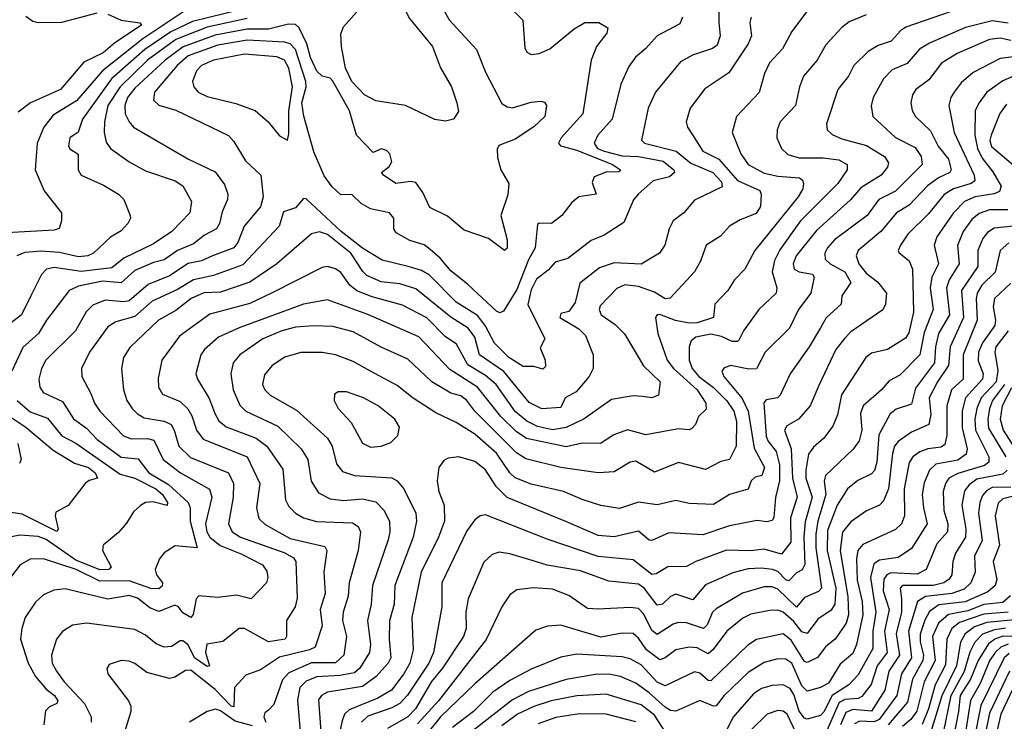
# Model space of a CAD drawing. Extents: x 1308313 to 1441400, y 959662 to 1036319.
# Tile 333 of 656: x 1358636 to 1362311, y 1014198 to 1016816. Entities that reach past the tile are written whole.
import ezdxf

# ---------------------------------------------------------------- set-up
doc = ezdxf.new("R2010")
doc.units = 0

msp = doc.modelspace()

# ---------------------------------------------------------------- linework, layer by layer
at = {"layer": '0CON10XD'}
for points in [[(1360225, 1016437.5), (1360185, 1016442.7), (1360075.6, 1016495.6), (1359965, 1016512.9), (1359922.6, 1016535), (1359875, 1016585.3), (1359851.5, 1016635), (1359836.5, 1016715), (1359835, 1016762.5), (1359845, 1016788.7), (1359893.7, 1016845), (1359909.2, 1016875), (1359970.7, 1016939.3), (1360005, 1016948.6), (1360035, 1016932.1), (1360090.2, 1016820.2), (1360176.2, 1016715), (1360206, 1016636), (1360247.8, 1016565), (1360267.2, 1016505), (1360273.6, 1016473.6), (1360255, 1016444.2), (1360225, 1016437.5)], [(1361624.7, 1016915.3), (1361518.3, 1016771.7), (1361482.9, 1016707.1), (1361434.6, 1016655), (1361416.2, 1016615), (1361395.7, 1016544.3), (1361311.8, 1016455), (1361294.6, 1016395), (1361326.9, 1016315), (1361355, 1016275.4), (1361415, 1016242.7), (1361465, 1016232.2), (1361546, 1016226), (1361557.4, 1016217.4), (1361561.5, 1016205), (1361559.1, 1016185), (1361541.2, 1016155), (1361379.1, 1015955), (1361342.9, 1015885), (1361303.5, 1015845), (1361279.5, 1015805), (1361230.9, 1015755), (1361225.2, 1015704.8), (1361165, 1015685.1), (1361135, 1015683.5), (1361083.8, 1015693.8), (1361025, 1015715.9), (1361015, 1015714.2), (1361008.9, 1015705), (1361018.2, 1015645), (1361052.2, 1015545), (1361075.9, 1015515), (1361164.5, 1015435), (1361197.1, 1015385), (1361197.8, 1015362.2), (1361170, 1015335), (1361158.3, 1015305), (1361145, 1015290), (1361135, 1015285.8), (1361095, 1015289.3), (1360972.7, 1015267.3), (1360905, 1015285.9), (1360853.2, 1015266.8), (1360804, 1015235), (1360735, 1015235.7), (1360675, 1015222.7), (1360526.9, 1015253.1), (1360488.9, 1015278.9), (1360431.2, 1015335), (1360344.3, 1015444.3), (1360241.2, 1015511.2), (1360125, 1015632.1), (1359935.4, 1015715.4), (1359785, 1015770.5), (1359695, 1015753.9), (1359455, 1015666.5), (1359378.2, 1015631.8), (1359325.4, 1015585), (1359312, 1015565), (1359293.2, 1015495), (1359299.2, 1015475), (1359342.7, 1015402.7), (1359365, 1015344.4), (1359379, 1015319), (1359406.4, 1015296.4), (1359518.2, 1015255), (1359558.1, 1015225), (1359618.3, 1015138.3), (1359627.6, 1015025), (1359640, 1015000), (1359664.8, 1014974.8), (1359695, 1014957.1), (1359743.7, 1014943.7), (1359878.5, 1014938.5), (1359899.6, 1014925), (1359908.2, 1014905), (1359899.2, 1014835), (1359865.2, 1014715), (1359862.2, 1014665), (1359843, 1014605), (1359841.2, 1014575), (1359855.8, 1014514.2), (1359845.3, 1014445), (1359815, 1014416), (1359725, 1014416.2), (1359640.2, 1014379.8), (1359616.6, 1014353.4), (1359585, 1014260.8), (1359565, 1014240.4)], [(1360191.6, 1016901.6), (1360238.9, 1016815), (1360340.6, 1016705), (1360375, 1016620), (1360435, 1016502.9), (1360455, 1016490), (1360475, 1016486.4), (1360545, 1016507.8), (1360581.2, 1016511.2), (1360595, 1016508), (1360602.5, 1016495), (1360595.5, 1016455), (1360555, 1016415.6), (1360485, 1016369.4), (1360423.6, 1016346.4), (1360417.8, 1016332.2), (1360418.8, 1016301.2)], [(1359275, 1016863.1), (1359096, 1016744), (1358945.2, 1016625), (1358847.3, 1016512.7), (1358760.5, 1016459.5), (1358725.7, 1016415), (1358700.6, 1016355), (1358694, 1016255), (1358726.9, 1016176.9), (1358791.4, 1016095), (1358791.5, 1016065), (1358782.9, 1016037.1), (1358765, 1016030.7), (1358565, 1016018.7)], [(1360482.5, 1016845), (1360513.7, 1016813.7), (1360521.2, 1016711.2), (1360528.6, 1016695), (1360545, 1016685.6), (1360575, 1016689.6), (1360615, 1016706.6), (1360705, 1016781.1), (1360745, 1016804.6), (1360797.5, 1016805), (1360830.8, 1016785), (1360827.1, 1016765), (1360788.8, 1016715), (1360769.3, 1016665), (1360737.2, 1016465), (1360657.3, 1016375), (1360647.5, 1016355), (1360654.6, 1016344.6), (1360715, 1016328.3), (1360847.9, 1016275), (1360878.1, 1016255), (1360871.9, 1016248.1), (1360825, 1016247), (1360780.2, 1016229.8), (1360772, 1016208), (1360787.1, 1016165), (1360722.5, 1016155), (1360696.1, 1016133.9), (1360658.9, 1016085), (1360621.2, 1016055), (1360575, 1016056.4), (1360568.7, 1016051.3), (1360560.2, 1015965), (1360535, 1015919.4), (1360491.1, 1015808.9), (1360441.3, 1015728.7), (1360427.7, 1015722.3), (1360415, 1015727.7), (1360308, 1015828), (1360245, 1015878.4), (1360205, 1015926.5), (1360168.3, 1015958.3), (1360145, 1015975.4), (1360091.5, 1015991.5), (1360040.9, 1016020.9), (1360031.8, 1016035), (1360032.7, 1016075), (1360016.2, 1016095), (1359945, 1016109.8), (1359909.8, 1016129.8), (1359875, 1016163.2), (1359835, 1016161.9), (1359801.6, 1016191.6), (1359772.8, 1016232.8), (1359733.2, 1016323.2), (1359696, 1016456), (1359689.5, 1016505), (1359705.3, 1016565), (1359704.4, 1016585.6), (1359665, 1016704.1), (1359645, 1016725.8), (1359625, 1016732.3), (1359485, 1016739.6), (1359375, 1016720.8), (1359265, 1016680.4), (1359223.8, 1016645), (1359139.5, 1016545), (1359135.3, 1016515.3), (1359155, 1016497.3), (1359218, 1016478), (1359415, 1016383.1), (1359435, 1016361.1), (1359479.1, 1016289.1), (1359535.3, 1016235), (1359545.2, 1016155), (1359535, 1016117.5), (1359474.2, 1016045), (1359449.6, 1015985), (1359435.3, 1015965), (1359355, 1015935.2), (1359315, 1015915.5), (1359265, 1015906.2), (1359195, 1015859.5), (1359115, 1015828.3), (1359045, 1015767.4), (1359025, 1015763.3), (1358955, 1015769), (1358908.9, 1015751.1), (1358884.5, 1015725.5), (1358844.1, 1015655), (1358733.3, 1015545), (1358717.1, 1015515), (1358707.6, 1015475), (1358711.3, 1015445), (1358723.8, 1015425), (1358795, 1015391.6), (1358836.4, 1015326.4), (1358885, 1015291.9), (1358925, 1015249.4), (1359015, 1015183.4), (1359077.7, 1015177.7), (1359117.7, 1015125), (1359191.1, 1015081.1), (1359265.1, 1015015.1), (1359272, 1014995), (1359272.4, 1014945), (1359298, 1014845), (1359216.6, 1014853.4), (1359175, 1014827.1), (1359157.8, 1014805), (1359141.8, 1014765), (1359146.9, 1014745), (1359168.3, 1014715), (1359168.1, 1014701.9), (1359155, 1014692), (1359125, 1014694), (1359045, 1014722.7), (1358935, 1014720.6), (1358847.1, 1014765), (1358725, 1014804.8), (1358675, 1014803.6), (1358637.9, 1014782.1), (1358601.3, 1014735)], [(1359525, 1016868.8), (1359280.7, 1016809.3), (1359200.2, 1016769.8), (1359103.4, 1016705), (1358978, 1016595), (1358870.6, 1016445), (1358853.6, 1016396.4), (1358823.3, 1016375), (1358817.5, 1016345), (1358823.6, 1016333.6), (1358853.6, 1016313.6), (1358854.4, 1016255), (1358865.9, 1016235.9), (1358948.5, 1016198.5), (1359004.4, 1016165), (1359024.4, 1016145), (1359048.6, 1016085), (1359050, 1016075), (1359040, 1016055), (1359015, 1016027.9), (1358975.2, 1016004.8), (1358911.2, 1015945), (1358890.6, 1015935), (1358855, 1015930.9), (1358785, 1015947.5), (1358715, 1015952.6), (1358655, 1015946.7), (1358625.5, 1015934.5)], [(1358658.9, 1016828.9), (1358685, 1016810), (1358705, 1016804.7), (1358793.4, 1016806.6), (1358925, 1016841.5)], [(1361245.9, 1016865), (1361245.3, 1016804.7), (1361250.8, 1016755), (1361239.6, 1016720.4), (1361222.3, 1016707.7), (1361147.2, 1016682.8), (1361102.1, 1016657.9), (1361008.5, 1016545), (1360981.3, 1016485), (1360956.5, 1016366.5), (1360967.5, 1016355), (1361085.6, 1016325.6), (1361140.8, 1016280.8), (1361223.1, 1016245), (1361255, 1016210.4), (1361257.7, 1016192.3), (1361155, 1016141.9), (1361114.4, 1016095), (1361075.2, 1016064.8), (1361060, 1016035), (1361043.8, 1015975), (1361024.4, 1015945), (1360955, 1015904), (1360855, 1015908.7), (1360800.5, 1015889.5), (1360727.1, 1015832.9), (1360709.3, 1015760.7), (1360685, 1015727.5), (1360655, 1015720), (1360652, 1015705), (1360722.8, 1015662.8), (1360747.7, 1015637.7), (1360776.2, 1015565), (1360776, 1015514), (1360761.1, 1015485), (1360712.5, 1015427.5), (1360672.1, 1015405), (1360655, 1015369.1), (1360585, 1015363.6), (1360537.4, 1015387.4), (1360442.7, 1015502.7), (1360352, 1015565), (1360335, 1015631.2), (1360309.5, 1015665), (1360245, 1015705.5), (1360115, 1015811), (1360055, 1015830.5), (1359985, 1015837.6), (1359931.3, 1015861.3), (1359916, 1015876), (1359871.7, 1015945), (1359784.3, 1016014.3), (1359755, 1016024.1), (1359725, 1016016.8), (1359595.5, 1015904.5), (1359495, 1015836.7), (1359385, 1015799), (1359322.8, 1015797.2), (1359275.3, 1015775), (1359218.7, 1015731.3), (1359154.1, 1015695), (1359047.1, 1015592.9), (1359023.2, 1015555), (1359016.1, 1015515), (1359022.8, 1015435), (1359035.4, 1015395), (1359056, 1015365), (1359075.4, 1015345), (1359100.8, 1015330.8), (1359175, 1015317.8), (1359201.1, 1015305), (1359212.7, 1015285), (1359229.8, 1015225), (1359272.8, 1015182.8), (1359415.5, 1015125.5), (1359433.8, 1015085), (1359432.2, 1015035), (1359415.2, 1014935.2), (1359428.4, 1014905), (1359460.4, 1014885), (1359625, 1014826.7), (1359657.7, 1014807.7), (1359667.1, 1014795), (1359672, 1014658), (1359663.6, 1014625), (1359631.8, 1014575), (1359631.8, 1014515), (1359626.5, 1014505), (1359565, 1014495.3), (1359475, 1014544.4), (1359455, 1014544.2), (1359393.9, 1014496.1), (1359334.1, 1014485.9), (1359329, 1014455), (1359344.7, 1014405.3), (1359335, 1014402.2), (1359288.8, 1014435), (1359265, 1014483.9), (1359245, 1014498.2), (1359235, 1014498.2), (1359202, 1014478), (1359175, 1014475.3), (1359145, 1014487.4), (1359105, 1014520), (1359065, 1014540.5), (1358885, 1014564.7), (1358833.3, 1014556.8), (1358795, 1014533.5), (1358773.2, 1014505), (1358754.7, 1014445), (1358757.6, 1014415), (1358772.8, 1014385), (1358802.4, 1014345), (1358877.8, 1014265), (1358902.5, 1014215), (1358902.5, 1014195)], [(1362145, 1016856.9), (1361942.7, 1016787.3), (1361924.4, 1016775.6), (1361888.5, 1016735), (1361840.5, 1016719.5), (1361802.7, 1016697.3), (1361748.8, 1016645), (1361729.3, 1016605), (1361689.2, 1016555), (1361647.2, 1016427.2), (1361650, 1016405), (1361667.8, 1016387.8), (1361705, 1016370.7), (1361796.4, 1016346.4), (1361863.8, 1016305), (1361878.1, 1016281.9), (1361874.6, 1016265), (1361851.8, 1016235), (1361775, 1016188.8), (1361736.2, 1016143.8), (1361610.4, 1016029.6), (1361533.7, 1015935), (1361523, 1015905), (1361526.6, 1015885), (1361544.6, 1015874.6), (1361595, 1015866.8), (1361601.1, 1015855), (1361588.6, 1015795), (1361542.9, 1015735), (1361509.2, 1015665), (1361418.5, 1015575), (1361386.4, 1015513.6), (1361357.7, 1015512.3), (1361290, 1015525), (1361265, 1015517.5), (1361256.5, 1015505), (1361263.5, 1015485), (1361332, 1015402), (1361354.7, 1015354.7), (1361377.7, 1015217.7), (1361415.2, 1015145), (1361406.4, 1015115), (1361381.2, 1015108.8), (1361366.5, 1015095), (1361355, 1015064.7), (1361285, 1015044.6), (1361225, 1015006.9), (1361135, 1015010.6), (1361085, 1015022.2), (1361015, 1015005.7), (1360945, 1015015.3), (1360875, 1014992.2), (1360805, 1015003.6), (1360735, 1015025.3), (1360665.6, 1015055.6), (1360545, 1015083.4), (1360485, 1015106.6), (1360464.9, 1015124.9), (1360415, 1015198.7), (1360335, 1015269.3), (1360265, 1015312.4), (1360189, 1015349), (1360105, 1015403.6), (1360045, 1015451.2), (1359945, 1015504.2), (1359880.9, 1015540.9), (1359814, 1015565), (1359765, 1015574.7), (1359685, 1015574.7), (1359625, 1015556.5), (1359578.2, 1015525), (1359549.1, 1015490.9), (1359542.5, 1015455), (1359550.4, 1015435), (1359570.9, 1015415), (1359669.2, 1015359.2), (1359784.1, 1015254.1), (1359801.6, 1015225), (1359818.6, 1015158.6), (1359840.8, 1015130.8), (1359885, 1015114.8), (1360025, 1015107.2), (1360045, 1015095.5), (1360069.7, 1015065), (1360114.7, 1014975), (1360117.3, 1014945), (1360104.2, 1014885), (1360036.1, 1014705), (1360033, 1014635), (1360016.7, 1014573.3), (1360014.8, 1014505), (1360021.1, 1014435), (1360010.8, 1014415), (1359966.2, 1014365), (1359915, 1014328.5), (1359785, 1014306.9), (1359761.8, 1014295), (1359751.1, 1014278.9), (1359762.3, 1014125)], [(1359485, 1016819.9), (1359335, 1016787.4), (1359218.6, 1016741.4), (1359112.6, 1016665), (1359011, 1016565), (1358964.6, 1016495), (1358952.1, 1016435), (1358950.6, 1016395), (1358959.1, 1016359.1), (1358974.6, 1016335), (1359044.4, 1016285), (1359105, 1016251.8), (1359215.8, 1016215), (1359245, 1016195.6), (1359277.4, 1016137.4), (1359270.9, 1016095), (1359203.9, 1016025), (1359135, 1015979.6), (1359025, 1015926), (1358979.8, 1015890.2), (1358865, 1015876.5), (1358765, 1015891.2), (1358735.6, 1015885), (1358716.8, 1015865), (1358676.9, 1015785), (1358642.9, 1015715), (1358587.4, 1015672.6)], [(1358965, 1016835.7), (1359015, 1016814.3), (1359084.1, 1016804.1), (1359090, 1016795), (1358991, 1016729), (1358947.5, 1016692.5), (1358875, 1016657.4), (1358788.2, 1016555), (1358675.6, 1016505), (1358629.6, 1016470.4)], [(1361110, 1016825), (1361100.3, 1016799.7), (1361014.8, 1016755.2), (1360972.5, 1016707.5), (1360933.8, 1016676.2), (1360909.1, 1016640.9), (1360879.3, 1016575), (1360847.2, 1016445), (1360793.2, 1016385), (1360780.3, 1016355), (1360792.8, 1016335), (1360817.5, 1016325), (1360885, 1016307.7), (1360945, 1016304.7), (1361037.9, 1016287.9), (1361077.8, 1016255), (1361080.4, 1016245), (1361060.6, 1016229.4), (1361000, 1016215), (1360944.3, 1016165), (1360926.9, 1016143.1), (1360891.3, 1016058.7), (1360817.7, 1016012.3), (1360768.7, 1015991.3), (1360681.9, 1015925), (1360635, 1015911.2), (1360608.8, 1015881.2), (1360565, 1015848), (1360545, 1015807.3), (1360532.9, 1015752.9), (1360595.6, 1015625), (1360578.8, 1015591.2), (1360597.1, 1015545), (1360598.3, 1015521.7), (1360588.6, 1015511.4), (1360555, 1015521.4), (1360515, 1015521.4), (1360461.6, 1015555), (1360408.5, 1015608.5), (1360373.8, 1015675), (1360345, 1015712.3), (1360265, 1015761.9), (1360165, 1015863), (1360135, 1015880.6), (1360085.2, 1015895.2), (1359988.9, 1015918.9), (1359915, 1015963.6), (1359835.1, 1016025), (1359705, 1016147.3), (1359695, 1016148.9), (1359665, 1016113.6), (1359620.6, 1016099.4), (1359604.1, 1016045), (1359469, 1015901), (1359358.9, 1015861.1), (1359284.7, 1015845.3), (1359225, 1015809.1), (1359130.8, 1015765), (1359065, 1015708.6), (1358995, 1015688.6), (1358965, 1015669.3), (1358896.5, 1015575), (1358866.8, 1015515), (1358867.3, 1015485), (1358901, 1015421), (1358914.7, 1015385), (1358935.3, 1015355), (1359022.7, 1015262.7), (1359051.7, 1015251.7), (1359112.9, 1015252.9), (1359136.8, 1015246.8), (1359171.9, 1015175), (1359235.8, 1015125.8), (1359343.8, 1015063.8), (1359352.5, 1015035), (1359329.8, 1014935), (1359333.9, 1014905), (1359345, 1014885.3), (1359384.5, 1014854.5), (1359465, 1014822), (1359541.9, 1014781.9), (1359558.4, 1014758.4), (1359561.6, 1014735), (1359556.7, 1014715), (1359500, 1014655), (1359445, 1014669.5), (1359375, 1014660), (1359305, 1014666.5), (1359294.8, 1014655.2), (1359283.1, 1014596.9), (1359275, 1014585.3), (1359245, 1014602.6), (1359228.5, 1014625), (1359215, 1014631.9), (1359155, 1014607.6), (1359121.2, 1014621.2), (1359075, 1014657.5), (1359045, 1014667.4), (1358965, 1014653.8), (1358805, 1014692), (1358763, 1014687), (1358725, 1014670.5), (1358695, 1014642.2), (1358656.6, 1014585), (1358643.5, 1014545), (1358639.1, 1014505), (1358667.9, 1014415), (1358694.4, 1014365), (1358735, 1014318.5), (1358766.1, 1014295), (1358778.4, 1014275), (1358775, 1014264.6), (1358747.5, 1014252.5), (1358732.2, 1014237.8), (1358725.6, 1014185)], [(1361795, 1016833.2), (1361732.1, 1016807.9), (1361703.8, 1016786.2), (1361645, 1016722.2), (1361612.7, 1016665), (1361560.8, 1016605), (1361546.1, 1016565), (1361531.8, 1016495), (1361474.6, 1016435), (1361462.9, 1016405), (1361462.1, 1016375), (1361479.1, 1016335), (1361502.7, 1016312.7), (1361545, 1016300.8), (1361635, 1016300.3), (1361692.6, 1016292.6), (1361724.5, 1016275), (1361724.6, 1016255), (1361689.5, 1016205), (1361550.7, 1016065), (1361473.1, 1015956.9), (1361453.2, 1015916.8), (1361444.8, 1015875), (1361462.3, 1015815), (1361459.6, 1015795), (1361394.6, 1015735), (1361336.8, 1015655), (1361320, 1015620), (1361315, 1015614.7), (1361295.3, 1015614.7), (1361255, 1015633.8), (1361215, 1015642.2), (1361159.2, 1015630.8), (1361142.4, 1015617.6), (1361134.2, 1015595), (1361135.2, 1015545), (1361145.2, 1015515), (1361171, 1015485), (1361225, 1015443.1), (1361275, 1015393.9), (1361301.1, 1015355), (1361311.7, 1015318.3), (1361310.5, 1015225), (1361284.7, 1015175.3), (1361253.1, 1015166.9), (1361195, 1015137.6), (1361095, 1015163.9), (1361005, 1015128.2), (1360935, 1015168.9), (1360915, 1015164.5), (1360855, 1015129.3), (1360795, 1015124.7), (1360655, 1015144.8), (1360525, 1015177.8), (1360489.6, 1015199.6), (1360334.8, 1015355), (1360305, 1015395.3), (1360281.9, 1015411.9), (1360245, 1015422.9), (1360174.6, 1015465), (1360085, 1015549.5), (1359985, 1015593.6), (1359880.6, 1015650.6), (1359805, 1015671.4), (1359734.2, 1015674.2), (1359665, 1015668), (1359614.4, 1015655), (1359542.9, 1015625), (1359457.3, 1015565), (1359432.5, 1015535), (1359423.5, 1015495), (1359432.6, 1015435), (1359457.1, 1015377.1), (1359480.5, 1015355), (1359599.6, 1015299.6), (1359686.5, 1015215), (1359710.8, 1015175), (1359724, 1015094), (1359751, 1015051), (1359795, 1015027.9), (1359845, 1015022.3), (1359915, 1015028), (1359965, 1015016.9), (1359995, 1014985.4), (1360016.6, 1014945), (1360017.9, 1014905), (1360011.4, 1014875), (1359952.5, 1014705), (1359947.7, 1014635), (1359933.9, 1014575), (1359945.2, 1014485), (1359941.2, 1014455), (1359905, 1014397.1), (1359885, 1014379.6), (1359830.8, 1014369.2), (1359745, 1014364), (1359705, 1014348.7), (1359681.5, 1014325), (1359672.6, 1014277.4), (1359684.3, 1014145)], [(1362325, 1016802.7), (1362265, 1016811.7), (1362165.9, 1016785.9), (1362031.5, 1016728.5), (1361994.8, 1016705.2), (1361947.8, 1016652.2), (1361891.9, 1016628.1), (1361860.4, 1016595), (1361821.3, 1016525), (1361814, 1016494), (1361820, 1016455), (1361905, 1016375.8), (1361978.7, 1016338.7), (1362000.5, 1016305), (1362004.7, 1016275), (1361905, 1016176.5), (1361842.4, 1016145), (1361798.6, 1016085), (1361677.3, 1015995), (1361650.6, 1015965), (1361640.5, 1015945), (1361642.3, 1015922.3), (1361661.4, 1015905), (1361715.6, 1015875), (1361737.8, 1015835), (1361704.4, 1015785), (1361701.8, 1015755), (1361646.2, 1015703.8), (1361625, 1015666.7), (1361582.6, 1015595), (1361511.5, 1015495), (1361474.6, 1015415), (1361464.2, 1015405), (1361422.4, 1015397.6), (1361413.5, 1015386.5), (1361421.8, 1015261.8), (1361428.1, 1015245), (1361459.5, 1015205), (1361472.3, 1015155), (1361471.9, 1015095), (1361456.9, 1015033.1), (1361451.2, 1014958.8), (1361445, 1014946.9), (1361425, 1014942.7), (1361387.3, 1014947.3), (1361285, 1014928.1), (1361185, 1014893.5), (1361058.5, 1014901.5), (1360995, 1014872.3), (1360985, 1014873.8), (1360945, 1014907.4), (1360855, 1014886.3), (1360795, 1014891.3), (1360674.2, 1014944.2), (1360455, 1015033.3), (1360414.6, 1015074.6), (1360375, 1015136.7), (1360335, 1015167.9), (1360275, 1015184.6), (1360235, 1015179.5), (1360218.9, 1015171.1), (1360200, 1015145), (1360194.6, 1015095), (1360200.8, 1015055), (1360220.7, 1015005), (1360221.4, 1014945), (1360199.3, 1014885), (1360134.4, 1014755), (1360099.6, 1014585), (1360104.4, 1014465), (1360091.6, 1014415), (1360069.8, 1014375), (1360023.1, 1014315), (1359973.1, 1014285), (1359865, 1014241.2), (1359848.4, 1014225), (1359839.3, 1014200.7), (1359829.3, 1014155)], [(1361365.4, 1016825), (1361361.6, 1016805), (1361367.6, 1016755), (1361355.3, 1016725), (1361282.4, 1016617.6), (1361192.8, 1016557.2), (1361137.9, 1016485), (1361123.8, 1016435), (1361128.8, 1016415), (1361146.6, 1016386.6), (1361185.4, 1016325), (1361245, 1016295.7), (1361315, 1016215.2), (1361398.3, 1016178.3), (1361403.9, 1016165), (1361400.9, 1016119.1), (1361385, 1016092.3), (1361325, 1016069.2), (1361284.7, 1016045.3), (1361251.7, 1016008.3), (1361198.6, 1015975), (1361177.5, 1015915), (1361155, 1015874.4), (1361063.1, 1015776.9), (1361045, 1015774.8), (1361005, 1015798.7), (1360945, 1015820), (1360895, 1015827.1), (1360865, 1015813.1), (1360802.3, 1015747.7), (1360798.9, 1015735), (1360806.4, 1015715), (1360858.1, 1015678.1), (1360893.7, 1015643.7), (1360964.5, 1015524.5), (1361026.5, 1015465), (1361020, 1015415), (1360995, 1015405.5), (1360960.3, 1015410.3)], [(1360418.8, 1016301.2), (1360432, 1016255), (1360461.9, 1016205), (1360458, 1016162), (1360431.8, 1016085), (1360454.7, 1015995), (1360455, 1015963.3), (1360445, 1015954.4), (1360385, 1015999.4), (1360295, 1016030), (1360233.1, 1016083.1), (1360166.4, 1016115), (1360140.6, 1016170.6), (1360115, 1016208), (1360095, 1016212.5), (1360040, 1016205), (1359993.3, 1016235), (1359986.7, 1016245), (1360015, 1016268.1), (1360024.7, 1016285), (1360017.7, 1016315), (1360005, 1016327.7), (1359986.6, 1016333.4), (1359955, 1016320), (1359893.3, 1016385), (1359866.7, 1016475), (1359805, 1016585.8), (1359795, 1016597.5), (1359765, 1016604.5), (1359745, 1016623.1), (1359720.9, 1016675), (1359707.9, 1016725), (1359678.7, 1016785), (1359665, 1016797.5), (1359638.8, 1016798.8), (1359565, 1016780.2), (1359485, 1016780.1), (1359365, 1016757.7), (1359245.6, 1016714.4), (1359178.4, 1016665), (1359065, 1016559.6), (1359038.5, 1016525), (1359028.3, 1016495), (1359029.8, 1016465), (1359044.1, 1016434.1), (1359060.8, 1016415), (1359266.5, 1016295), (1359365, 1016248.2), (1359400.4, 1016200.4), (1359412.7, 1016165), (1359411.6, 1016145), (1359391, 1016099), (1359381.9, 1016055), (1359370, 1016035), (1359325, 1016011.8), (1359285, 1015979.6), (1359225, 1015954.8), (1359175, 1015919.4), (1359135, 1015909.4), (1359065, 1015880.4), (1359015, 1015834.4), (1358945, 1015840.1), (1358855, 1015821.9), (1358820.4, 1015805), (1358735.5, 1015694.5), (1358705.9, 1015645), (1358647.5, 1015592.5), (1358606.8, 1015505)], [(1362335, 1016738.2), (1362295, 1016746.7), (1362255, 1016741.3), (1362135, 1016689.3), (1362076.7, 1016653.3), (1362029.1, 1016590.9), (1361980, 1016555), (1361967.7, 1016535), (1361961.5, 1016505), (1361967.1, 1016477.1), (1361979.2, 1016455), (1362035, 1016401.3), (1362063.9, 1016343.9), (1362102.4, 1016295), (1362113.1, 1016255), (1362106.9, 1016245), (1362065, 1016226), (1362024.4, 1016195.6), (1361955.9, 1016124.1), (1361908.8, 1016095), (1361849.7, 1016025), (1361765.3, 1015955), (1361758, 1015935), (1361767.3, 1015905), (1361795, 1015870), (1361837.9, 1015837.9), (1361871.5, 1015795), (1361868, 1015755), (1361857.3, 1015732.7), (1361738.6, 1015651.4), (1361715, 1015627.9), (1361682.3, 1015585), (1361618.8, 1015451.2), (1361586.8, 1015375), (1361543.1, 1015325), (1361498.9, 1015301.1), (1361490, 1015285), (1361514.7, 1015214.7), (1361519.9, 1015105), (1361537.2, 1015035), (1361513.2, 1014956.8), (1361513.6, 1014866.4), (1361478.7, 1014821.3), (1361415, 1014841.1), (1361365, 1014833.7), (1361273.5, 1014836.5), (1361160, 1014795), (1361125, 1014775.3), (1361055, 1014774.7), (1361011.3, 1014748.7), (1360995, 1014746.2), (1360925, 1014800.2), (1360795, 1014813.4), (1360605, 1014877.6), (1360375, 1014968.2), (1360355, 1014964.5), (1360335, 1014950), (1360305, 1014909.1), (1360211.1, 1014715), (1360211, 1014625), (1360180.7, 1014455), (1360162.6, 1014415), (1360083.5, 1014296.5), (1360055, 1014265.2), (1360025, 1014248.1), (1359935, 1014218), (1359912, 1014195)], [(1359635, 1016366.7), (1359640.7, 1016389.3), (1359640.4, 1016475), (1359654.4, 1016565), (1359640.1, 1016635), (1359624.7, 1016665), (1359595, 1016677.3), (1359475, 1016686.5), (1359359.5, 1016665), (1359315, 1016645.2), (1359295.3, 1016625), (1359280.3, 1016585), (1359285.4, 1016565), (1359301.5, 1016545), (1359335, 1016528.6), (1359443.1, 1016503.1), (1359515, 1016476.4), (1359563.1, 1016435), (1359605, 1016382.5), (1359635, 1016366.7)], [(1362345, 1016676.7), (1362295, 1016670.6), (1362195, 1016618.9), (1362149.5, 1016580.5), (1362124.1, 1016545), (1362110.9, 1016525), (1362103.4, 1016495), (1362124, 1016395), (1362198.8, 1016235), (1362200.5, 1016215), (1362187.1, 1016205), (1362120.7, 1016185), (1362085.9, 1016164.1), (1362028.5, 1016091.5), (1361950.3, 1016015), (1361923.2, 1015975), (1361914.4, 1015955), (1361917.3, 1015947.3), (1361955.9, 1015915.9), (1361968, 1015885), (1361971.7, 1015725), (1361955, 1015647.8), (1361942.1, 1015627.9), (1361874.8, 1015585.2), (1361815, 1015571.8), (1361794.4, 1015555.6), (1361703.5, 1015416.5), (1361688.3, 1015341.7), (1361671.2, 1015298.8), (1361637.5, 1015255), (1361599.1, 1015220.9), (1361579.5, 1015195), (1361569.6, 1015135), (1361570.3, 1015105), (1361594.1, 1015035), (1361567.6, 1014942.4), (1361563.1, 1014885), (1361566.4, 1014783.6), (1361556, 1014764), (1361535, 1014751.8), (1361507.1, 1014722.9), (1361495, 1014726.2), (1361465, 1014756.7), (1361445.1, 1014765.1), (1361405, 1014769.9), (1361355, 1014766.7), (1361297.7, 1014752.3), (1361195, 1014706.9), (1361148.3, 1014651.7), (1361085, 1014672.5), (1361065, 1014663.4), (1361035, 1014635.9), (1361015, 1014631.9), (1360966.7, 1014695), (1360945, 1014710.2), (1360835, 1014720.7), (1360729.1, 1014759.1), (1360605, 1014781.3), (1360548.5, 1014798.5), (1360465, 1014823.3), (1360425, 1014828.8), (1360399.1, 1014820.9), (1360368.4, 1014791.6), (1360309.2, 1014655), (1360300.8, 1014605), (1360302.4, 1014545), (1360292.3, 1014515), (1360213.5, 1014396.5), (1360173.4, 1014346.6), (1360112.6, 1014245), (1360084.3, 1014215), (1360008.8, 1014171.2)], [(1362345, 1016604.8), (1362305, 1016587), (1362245.9, 1016545), (1362215.5, 1016504.5), (1362201.7, 1016475), (1362200.8, 1016385), (1362210.5, 1016335), (1362228.6, 1016298.6), (1362268.2, 1016248.2), (1362299.2, 1016195), (1362293.2, 1016175), (1362273.6, 1016166.4), (1362201.5, 1016155), (1362162.6, 1016137.4), (1362120.9, 1016095), (1362059.5, 1016005), (1362048.8, 1015975), (1362064.8, 1015905), (1362040.4, 1015855), (1362034.6, 1015815.4), (1362045.9, 1015735), (1362011.4, 1015648.6), (1361995.1, 1015564.9), (1361920.9, 1015489.1), (1361881.1, 1015468.9), (1361852, 1015435), (1361783.5, 1015375), (1361773.6, 1015346.4), (1361778.8, 1015285), (1361768.7, 1015245), (1361746.4, 1015213.6), (1361643.2, 1015115), (1361639, 1015095), (1361644.9, 1015045), (1361615, 1014944.6), (1361607, 1014897), (1361607, 1014845), (1361628, 1014695), (1361617.1, 1014682.9), (1361565, 1014659.7), (1361535, 1014624.3), (1361465, 1014691.6), (1361445, 1014700.4), (1361415, 1014699.6), (1361334, 1014676), (1361235, 1014617.4), (1361222.3, 1014605), (1361201.7, 1014558.3), (1361188.6, 1014545), (1361125, 1014565.7), (1361095, 1014566.8), (1361075, 1014560.5), (1361015, 1014522.6), (1360995, 1014536.6), (1360965, 1014598.1), (1360945, 1014618.6), (1360915, 1014623.3), (1360795, 1014616.2), (1360755, 1014619.5), (1360685, 1014668), (1360625, 1014691.2), (1360553.5, 1014696.5), (1360491.3, 1014688.7), (1360465, 1014670.6), (1360435.2, 1014624.8), (1360376.6, 1014503.4), (1360198.7, 1014275), (1360120.5, 1014189.5)], [(1362319, 1016501), (1362294.2, 1016465.8), (1362261.5, 1016385), (1362256.8, 1016365), (1362262.6, 1016342.6), (1362344.5, 1016274.5)], [(1362324.3, 1016105.7), (1362255, 1016105.8), (1362217.2, 1016092.8), (1362189.9, 1016070.1), (1362157.5, 1016025), (1362136.6, 1015973.4), (1362142.7, 1015905), (1362105.3, 1015844.7), (1362095.4, 1015815), (1362106.3, 1015715), (1362065.5, 1015645), (1362054.3, 1015595), (1362049.9, 1015535), (1361979.5, 1015440.5), (1361965, 1015381.8), (1361907.1, 1015362.9), (1361884.7, 1015345), (1361842.6, 1015267.4), (1361835.2, 1015165), (1361826.1, 1015133.9), (1361815, 1015121.1), (1361763.7, 1015096.3), (1361725, 1015065.4), (1361687.5, 1015005), (1361650.4, 1014909.6), (1361649.6, 1014835), (1361681.7, 1014695), (1361678.1, 1014635), (1361665, 1014613.3), (1361615, 1014578.9), (1361575, 1014526.5), (1361555, 1014531.7), (1361525, 1014570.6), (1361485, 1014605.2), (1361465, 1014612.5), (1361435, 1014611.6), (1361365, 1014598.4), (1361335, 1014583.2), (1361275.3, 1014535), (1361224.3, 1014465.7), (1361205, 1014450.5), (1361165, 1014472.6), (1361134.8, 1014475.2), (1361085, 1014464.7), (1361045, 1014434.8), (1361025, 1014427.4), (1360975, 1014464.5), (1360945, 1014508.8), (1360925, 1014525.3), (1360885, 1014527.3), (1360805, 1014512.8), (1360733.9, 1014533.9), (1360655, 1014556.9), (1360606.4, 1014553.6), (1360561.8, 1014538.2), (1360335, 1014338), (1360207, 1014215), (1360150.2, 1014145)], [(1362345, 1016044.9), (1362272.7, 1016037.3), (1362248.6, 1016021.4), (1362230.3, 1015999.7), (1362211.5, 1015955), (1362212.2, 1015895), (1362150.5, 1015805), (1362158.9, 1015705), (1362109.3, 1015595), (1362102.7, 1015525), (1362061.1, 1015465), (1362030.2, 1015405), (1362037.2, 1015342.8), (1362028.6, 1015305), (1361965, 1015277.5), (1361915, 1015241.6), (1361901.5, 1015225), (1361893.2, 1015196.8), (1361878.8, 1015065), (1361859.8, 1015020.2), (1361845.2, 1015004.8), (1361796.4, 1014983.6), (1361738, 1014942), (1361706.3, 1014903.7), (1361697.8, 1014835), (1361726.8, 1014663.2), (1361729, 1014595), (1361721, 1014565), (1361680, 1014505), (1361645, 1014477.1), (1361613.9, 1014436.1), (1361575, 1014417.3), (1361565, 1014421), (1361515, 1014501.1), (1361485, 1014524.3), (1361386.4, 1014503.6), (1361353, 1014483), (1361215, 1014349.5), (1361205, 1014350.2), (1361175, 1014377.6), (1361155, 1014382.6), (1361045, 1014330.2), (1361015, 1014344.4), (1360955, 1014409), (1360915, 1014431.7), (1360885, 1014439), (1360715, 1014448.9), (1360655, 1014437.6), (1360545, 1014392.4), (1360465, 1014350.9), (1360402.4, 1014307.6), (1360330.2, 1014235), (1360251.7, 1014175)], [(1362327.3, 1015982.7), (1362295.7, 1015955), (1362276.5, 1015873.4), (1362226.7, 1015825), (1362210, 1015795), (1362205.4, 1015775), (1362209.2, 1015695), (1362156.7, 1015565), (1362156.9, 1015475), (1362113.9, 1015435), (1362095.8, 1015375), (1362096.6, 1015265), (1362089.4, 1015230.6), (1362075, 1015220.4), (1362025, 1015214.2), (1361996.1, 1015203.9), (1361969.7, 1015185), (1361955.7, 1015164.3), (1361937.3, 1015065), (1361937.7, 1014965), (1361926.7, 1014935), (1361905, 1014914.2), (1361782.7, 1014857.3), (1361764.6, 1014835.4), (1361758.9, 1014805), (1361762.1, 1014725), (1361779.9, 1014645), (1361783.2, 1014595), (1361759, 1014485), (1361745, 1014450.7), (1361698.1, 1014411.9), (1361655, 1014341), (1361625, 1014324.3), (1361575, 1014310.6), (1361555, 1014331.1), (1361517.9, 1014415), (1361495, 1014430.6), (1361465, 1014431), (1361415, 1014418.2), (1361355, 1014380.4), (1361265.3, 1014295), (1361235, 1014256.5), (1361225, 1014254.4), (1361175, 1014276.6), (1361085, 1014236.2), (1361065, 1014239.1), (1361045, 1014250.6), (1360985, 1014305.2), (1360935, 1014340.2), (1360877.8, 1014365), (1360835, 1014373.7), (1360785, 1014372.6), (1360675.7, 1014354.3), (1360535, 1014309), (1360475, 1014278), (1360317.2, 1014155)], [(1360960.3, 1015410.3), (1360925, 1015412.8), (1360845, 1015398.8), (1360743.3, 1015326.7), (1360675, 1015293.8), (1360625, 1015285.5), (1360568.5, 1015298.5), (1360528.4, 1015318.4), (1360485, 1015354.1), (1360414.8, 1015455), (1360375, 1015488.7), (1360308.6, 1015528.6), (1360265.8, 1015605), (1360224.3, 1015634.3), (1360155, 1015703.1), (1360065, 1015751.3), (1359951.2, 1015781.2), (1359894.6, 1015804.6), (1359868.6, 1015825), (1359835, 1015872.7), (1359815, 1015886.1), (1359785, 1015894.6), (1359765, 1015890.8), (1359575.5, 1015795), (1359495, 1015757.2), (1359345, 1015717.3), (1359232.3, 1015635), (1359166.8, 1015545), (1359152.9, 1015477.1), (1359153.9, 1015445), (1359168.4, 1015418.4), (1359235, 1015391.2), (1359263.6, 1015363.6), (1359278.4, 1015338.4), (1359295.2, 1015285), (1359320.8, 1015250.8), (1359484.5, 1015184.5), (1359531.6, 1015085), (1359520.3, 1014995), (1359528.2, 1014955), (1359552.3, 1014932.3), (1359645, 1014880.2), (1359775, 1014850.5), (1359782, 1014835), (1359771.4, 1014755), (1359776.6, 1014675), (1359757.2, 1014615), (1359764.7, 1014555), (1359738.2, 1014475), (1359717.8, 1014465), (1359605, 1014438), (1359535, 1014390.7), (1359479.9, 1014370.1), (1359438.2, 1014325), (1359435, 1014252.5), (1359425, 1014254.7), (1359365, 1014316.8), (1359275, 1014389.3), (1359255, 1014387.9), (1359215, 1014362.7), (1359195, 1014358.5), (1359110, 1014380), (1359065, 1014414.4), (1359045, 1014422.5), (1359015, 1014425.5), (1358969.2, 1014410.8), (1358960.8, 1014395), (1358964.3, 1014375), (1359041.9, 1014275), (1359051.1, 1014255), (1359050.5, 1014235), (1359028.3, 1014161.7)], [(1362335, 1015832.2), (1362273.8, 1015775), (1362268.8, 1015745), (1362277.9, 1015695), (1362275.5, 1015675), (1362229.4, 1015610.6), (1362214.9, 1015575), (1362213, 1015543), (1362231.6, 1015495), (1362229.5, 1015475), (1362166.6, 1015405), (1362153.9, 1015356.1), (1362153, 1015293), (1362172.8, 1015215), (1362168.9, 1015195), (1362137.2, 1015172.8), (1362055, 1015157.6), (1362031.2, 1015135), (1362012.2, 1015087.8), (1362004.8, 1015045), (1362008.8, 1014995), (1362023.3, 1014935), (1361965, 1014843.2), (1361915, 1014809), (1361845, 1014800), (1361824.1, 1014785.9), (1361812, 1014735), (1361831.9, 1014605), (1361820, 1014535), (1361820.2, 1014469.8), (1361765, 1014372.1), (1361730, 1014335), (1361667.9, 1014295), (1361636.9, 1014233.1), (1361625, 1014220.6), (1361575, 1014206.8), (1361565, 1014209.8), (1361545, 1014236.8), (1361525, 1014298), (1361511.1, 1014321.1), (1361485, 1014334.8), (1361445, 1014331.4), (1361405, 1014321.1), (1361375, 1014301.2), (1361297.4, 1014212.6), (1361275, 1014167.1)], [(1362325.2, 1015655), (1362278.8, 1015595), (1362276, 1015575), (1362286.4, 1015506.4), (1362280.7, 1015465), (1362224.8, 1015405.2), (1362208.2, 1015365), (1362201, 1015325), (1362203.1, 1015285), (1362253.4, 1015185), (1362253.2, 1015165), (1362236.8, 1015153.2), (1362137.7, 1015122.3), (1362104.3, 1015105), (1362091, 1015085), (1362083.2, 1015055), (1362085.2, 1014985), (1362100.3, 1014935), (1362098.9, 1014905), (1362059.5, 1014860.5), (1362019.1, 1014765), (1361985, 1014747.7), (1361887.3, 1014752.7), (1361872.8, 1014745), (1361861.4, 1014728.6), (1361858.9, 1014685), (1361881.5, 1014615), (1361863.8, 1014535), (1361873.8, 1014455), (1361836.5, 1014405), (1361814.5, 1014335.5), (1361778.9, 1014291.1), (1361765, 1014283.1), (1361715, 1014279.4), (1361695, 1014268.9), (1361645, 1014155.9)], [(1362311.9, 1015455), (1362266.7, 1015395), (1362255.1, 1015364.9), (1362249, 1015325), (1362252.2, 1015292.2), (1362317.1, 1015185)], [(1362337.2, 1015442.8), (1362302.9, 1015375), (1362295.6, 1015325), (1362306.3, 1015285), (1362383.6, 1015163.6)], [(1359945, 1015221.5), (1359985, 1015224.6), (1360021.5, 1015238.5), (1360046.9, 1015265), (1360053.3, 1015295), (1360036.5, 1015325), (1359973.3, 1015375), (1359919.2, 1015405), (1359855, 1015427.3), (1359825, 1015426.9), (1359811.1, 1015418.9), (1359809.4, 1015395), (1359824.5, 1015365), (1359873.2, 1015313.2), (1359915, 1015235.6), (1359945, 1015221.5)], [(1358522.8, 1015385), (1358658.9, 1015295), (1358760.3, 1015210.3), (1358840.9, 1015160.9), (1358892.9, 1015145), (1358917.2, 1015125), (1358925.8, 1015105), (1358895, 1015096.4), (1358880, 1015085), (1358816.2, 1015003.8), (1358770.9, 1014979.1), (1358768.6, 1014965), (1358779.6, 1014915), (1358775, 1014905.8), (1358645, 1014971), (1358595, 1014978.7)], [(1358626.9, 1015395), (1358675, 1015353.1), (1358739.6, 1015329.6), (1358793.6, 1015263.6), (1358845, 1015236.4), (1359010.3, 1015120.3), (1359065, 1015105.9), (1359143.5, 1015065), (1359169.1, 1015045), (1359186.9, 1015015), (1359186.2, 1015003.8), (1359132.6, 1015017.4), (1359106, 1015014), (1359086.7, 1015003.3), (1359060.5, 1014979.5), (1359035, 1014937.5), (1359005, 1014903.1), (1358947.1, 1014855), (1358945.5, 1014835), (1358977.1, 1014775), (1358968, 1014765), (1358935, 1014762.8), (1358845, 1014799.3), (1358735, 1014876.3), (1358705, 1014888.1), (1358636.9, 1014893.1), (1358605, 1014886.9)], [(1358629.4, 1015235), (1358641.5, 1015175), (1358635, 1015160)], [(1362321.6, 1015135), (1362305, 1015120.8), (1362208, 1015102), (1362179.1, 1015080.9), (1362161.7, 1015058.3), (1362151.7, 1015005), (1362167.1, 1014915), (1362166.1, 1014885), (1362128.1, 1014825), (1362118.3, 1014795), (1362114.8, 1014745.2), (1362105, 1014728), (1362085.1, 1014714.9), (1362045.3, 1014704.7), (1361931.1, 1014705), (1361922.1, 1014695), (1361927.7, 1014655), (1361926.6, 1014605), (1361907.8, 1014525), (1361919.9, 1014445), (1361879.4, 1014385), (1361865.3, 1014314.7), (1361815, 1014236.6), (1361745, 1014242.6), (1361719.2, 1014230.8), (1361698.9, 1014185)], [(1362335, 1015071.2), (1362265, 1015070.1), (1362245, 1015059), (1362229.8, 1015040.2), (1362219.8, 1015015), (1362214.9, 1014975.1), (1362227.6, 1014872.4), (1362199.8, 1014815), (1362202.5, 1014755), (1362186.5, 1014715), (1362161.1, 1014691.1), (1362115.3, 1014674.7), (1362016.2, 1014663.8), (1361986.6, 1014645), (1361953.2, 1014535), (1361964.2, 1014435), (1361927.2, 1014375), (1361909.2, 1014295), (1361844.2, 1014205), (1361825, 1014196.4), (1361770.6, 1014199.4), (1361751.2, 1014188.8)], [(1362390.5, 1015049.5), (1362305, 1015028.3), (1362288.1, 1015011.9), (1362277, 1014965), (1362292.7, 1014855), (1362268.7, 1014795), (1362283.1, 1014726.9), (1362277.3, 1014705), (1362248.9, 1014681.1), (1362165, 1014644.5), (1362066.9, 1014633.1), (1362031.6, 1014608.4), (1362013.8, 1014576.2), (1361996.8, 1014523.2), (1361996.5, 1014495), (1362009.7, 1014445), (1362007, 1014425), (1361968.4, 1014355), (1361949.7, 1014270.3), (1361877, 1014185)], [(1362333.6, 1014666.4), (1362305, 1014641.7), (1362235, 1014633.5), (1362175, 1014611), (1362102.8, 1014597.2), (1362065.3, 1014564.7), (1362043.2, 1014515), (1362052.9, 1014425), (1362011.3, 1014345), (1361983.9, 1014236.1), (1361961.7, 1014205), (1361931.4, 1014178.6)], [(1362325, 1014605.8), (1362235, 1014597.8), (1362143.4, 1014566.6), (1362115, 1014544.8), (1362096.2, 1014505), (1362091, 1014409.1), (1362052.3, 1014335), (1362027.4, 1014245), (1362003.7, 1014186.3)], [(1362375, 1014579.2), (1362245, 1014566.5), (1362199.5, 1014550.5), (1362164.2, 1014525), (1362146.9, 1014493.1), (1362132, 1014405), (1362077.2, 1014292.8), (1362037.4, 1014162.6)], [(1362083.5, 1014155), (1362112.6, 1014295), (1362162.5, 1014385), (1362183, 1014457), (1362202.5, 1014495), (1362231.3, 1014525), (1362275, 1014541.4), (1362315, 1014546.9)], [(1362395, 1014515.1), (1362305, 1014515.7), (1362275.1, 1014504.9), (1362252.2, 1014487.8), (1362213.1, 1014425), (1362184.9, 1014355.1), (1362146.4, 1014295), (1362139.7, 1014235), (1362122.5, 1014145)], [(1362325, 1014486.4), (1362297.5, 1014475), (1362276.2, 1014455), (1362255, 1014424.3), (1362220.3, 1014339.7), (1362184.3, 1014275.7), (1362167.2, 1014165)], [(1362329, 1014451), (1362310.8, 1014435), (1362222.8, 1014257.2), (1362197.6, 1014125)], [(1362329.8, 1014385), (1362255, 1014228.2), (1362224.6, 1014075.4)], [(1362365, 1014367.3), (1362298.3, 1014225), (1362255, 1014042.2)], [(1361055, 1014144.6), (1361005, 1014220.9), (1360955, 1014259.5), (1360825, 1014299.1), (1360715, 1014293.4), (1360619.4, 1014275), (1360555, 1014253.9), (1360494.2, 1014225), (1360435, 1014181.3)], [(1359505, 1014180.9), (1359439.5, 1014199.5), (1359385, 1014237.4), (1359366.1, 1014243.9), (1359335.8, 1014235), (1359270, 1014195)], [(1359565, 1014240.4), (1359550.2, 1014229.8), (1359547.2, 1014215), (1359554.6, 1014194.6)], [(1361535, 1014151.7), (1361500, 1014225), (1361485, 1014236.7), (1361465, 1014238.8), (1361426.2, 1014225), (1361364.2, 1014165)], [(1360935, 1014196.3), (1360825.4, 1014225.4), (1360725, 1014226.8), (1360637.3, 1014212.7), (1360570.5, 1014189.5)]]:
    msp.add_lwpolyline(points, dxfattribs=at)

doc.saveas('drawing.dxf')
